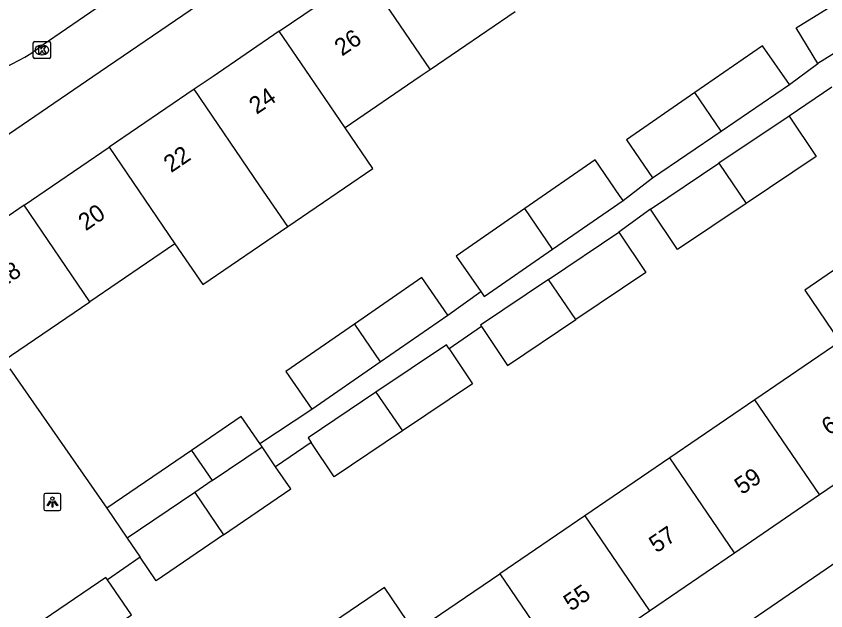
# Model space of a CAD drawing. Extents: x 160037 to 160839, y 385326 to 386441.
# Drawn here: x 160199.4 to 160246.58, y 385968.87 to 386003.51 of the extents above; entities that cross this region are included whole.
import ezdxf

# ---------------------------------------------------------------- set-up
doc = ezdxf.new("R2010")
doc.units = 0
for name, color, linetype in [('IMGEO_Kolk', 7, 'Continuous'), ('IMGEO_Lichtpunt', 7, 'Continuous'), ('IMGEO_Pand', 7, 'Continuous'), ('IMGEO_Pand_nummerreeks', 7, 'Continuous'), ('IMGEO_Rijbaan_lokaal_open', 7, 'Continuous'), ('IMGEO_Voetpad_open', 7, 'Continuous')]:
    doc.layers.add(name, color=color, linetype=linetype)

msp = doc.modelspace()

# ---------------------------------------------------------------- linework, layer by layer
at = {"layer": 'IMGEO_Kolk'}
for p, q in [((160200.394, 386001.114), (160200.394, 386001.966)), ((160200.469, 386002.04), (160201.321, 386002.04)), ((160200.882, 386001.82), (160200.907, 386001.82)), ((160201.395, 386001.966), (160201.395, 386001.114)), ((160201.321, 386001.04), (160200.469, 386001.04)), ((160200.905, 386001.26), (160200.88, 386001.26))]:
    msp.add_line(p, q, dxfattribs=at)
for points in [[(160200.394, 386001.114), (160200.394, 386001.966)], [(160200.469, 386002.04), (160201.321, 386002.04)], [(160200.715, 386001.74), (160200.838, 386001.74), (160200.838, 386001.589), (160200.968, 386001.74), (160201.132, 386001.74), (160200.986, 386001.589), (160201.139, 386001.34), (160200.987, 386001.34), (160200.902, 386001.504), (160200.838, 386001.437), (160200.838, 386001.34), (160200.715, 386001.34), (160200.715, 386001.74)], [(160201.395, 386001.966), (160201.395, 386001.114)], [(160201.321, 386001.04), (160200.469, 386001.04)]]:
    msp.add_lwpolyline(points, dxfattribs=at)
for centre, start, end in [((160200.471, 386001.964), 91.552, 178.448), ((160200.471, 386001.964), 91.552, 178.448), ((160201.319, 386001.964), 1.552, 88.448), ((160201.319, 386001.964), 1.552, 88.448), ((160200.471, 386001.116), 181.552, 268.448), ((160200.471, 386001.116), 181.552, 268.448), ((160201.319, 386001.116), 271.552, 358.448), ((160201.319, 386001.116), 271.552, 358.448)]:
    msp.add_arc(centre, 0.0765, start, end, dxfattribs=at)
for centre, major_axis, ratio, start_param, end_param in [((160200.881, 386001.54), (-0.387, 0.002), 0.722429, 4.712389, 7.853982), ((160200.906, 386001.54), (-0.39, 0.002), 0.717154, 1.570796, 4.712389)]:
    msp.add_ellipse(centre, major_axis=major_axis, ratio=ratio, start_param=start_param, end_param=end_param, dxfattribs=at)
at = {"layer": 'IMGEO_Lichtpunt'}
for p, q in [((160201.008, 385975.608), (160201.008, 385974.801)), ((160201.008, 385975.608), (160201.008, 385974.801)), ((160201.91, 385975.703), (160201.102, 385975.703)), ((160201.91, 385975.703), (160201.102, 385975.703)), ((160202.004, 385974.801), (160202.004, 385975.608)), ((160202.004, 385974.801), (160202.004, 385975.608)), ((160201.102, 385974.707), (160201.91, 385974.707)), ((160201.102, 385974.707), (160201.91, 385974.707))]:
    msp.add_line(p, q, dxfattribs=at)
for points in [[(160201.382, 385975.272), (160201.421, 385975.244), (160201.233, 385974.982), (160201.195, 385975.009), (160201.382, 385975.272)], [(160201.484, 385975.224), (160201.531, 385975.224), (160201.531, 385974.902), (160201.484, 385974.902), (160201.484, 385975.224)], [(160201.594, 385975.244), (160201.632, 385975.271), (160201.819, 385975.009), (160201.78, 385974.981), (160201.594, 385975.244)]]:
    msp.add_lwpolyline(points, dxfattribs=at)
msp.add_circle((160201.507, 385975.406), 0.0994, dxfattribs=at)
for centre, start, end in [((160201.102, 385975.608), 90, 180), ((160201.102, 385975.608), 90, 180), ((160201.91, 385975.608), 0, 90), ((160201.91, 385975.608), 0, 90), ((160201.102, 385974.801), 180, 270), ((160201.102, 385974.801), 180, 270), ((160201.91, 385974.801), 270, 0), ((160201.91, 385974.801), 270, 360)]:
    msp.add_arc(centre, 0.0946, start, end, dxfattribs=at)
at = {"layer": 'IMGEO_Pand'}
for points in [[(160214.731, 386002.63), (160219.688, 386006.009)], [(160219.688, 386006.009), (160223.518, 386000.391)], [(160246.125, 386000.76), (160244.845, 386002.826), (160248.858, 386005.313), (160250.138, 386003.246)], [(160228.476, 386003.771), (160223.518, 386000.391)], [(160250.138, 386003.246), (160246.125, 386000.76)], [(160214.731, 386002.63), (160210.874, 386000), (160209.773, 385999.25)], [(160218.562, 385997.012), (160216.524, 386000), (160214.731, 386002.63)], [(160244.457, 385999.522), (160242.894, 386001.783), (160238.946, 385999.054)], [(160223.518, 386000.391), (160222.945, 386000), (160218.562, 385997.012)], [(160240.477, 385996.809), (160244.457, 385999.522)], [(160209.773, 385999.25), (160204.816, 385995.87)], [(160215.222, 385991.259), (160213.604, 385993.632), (160209.773, 385999.25)], [(160238.946, 385999.054), (160234.956, 385996.297), (160236.483, 385994.087)], [(160240.477, 385996.809), (160238.946, 385999.054)], [(160244.439, 385997.678), (160240.354, 385994.94)], [(160244.439, 385997.678), (160246.012, 385995.331), (160241.945, 385992.605)], [(160215.222, 385991.259), (160220.179, 385994.641), (160218.562, 385997.012)], [(160236.483, 385994.087), (160240.477, 385996.809)], [(160199.858, 385992.49), (160204.816, 385995.87)], [(160204.816, 385995.87), (160208.646, 385990.252)], [(160234.764, 385992.774), (160234.565, 385993.062), (160233.135, 385995.131), (160229.036, 385992.298)], [(160236.368, 385992.267), (160240.354, 385994.94)], [(160240.354, 385994.94), (160241.945, 385992.605)], [(160230.65, 385989.931), (160234.764, 385992.774)], [(160199.858, 385992.49), (160194.814, 385989.051)], [(160203.688, 385986.872), (160199.858, 385992.49)], [(160229.036, 385992.298), (160225.041, 385989.537), (160226.471, 385987.468)], [(160230.65, 385989.931), (160229.036, 385992.298)], [(160241.945, 385992.605), (160237.941, 385989.92), (160236.368, 385992.267)], [(160208.646, 385990.252), (160210.264, 385987.878), (160215.222, 385991.259)], [(160230.427, 385988.172), (160234.524, 385990.918)], [(160234.524, 385990.918), (160236.097, 385988.571), (160232.019, 385985.837)], [(160252.361, 385987.925), (160250.308, 385990.937), (160245.35, 385987.556), (160247.403, 385984.545)], [(160208.646, 385990.252), (160203.688, 385986.872)], [(160226.471, 385987.468), (160226.67, 385987.18), (160230.65, 385989.931)], [(160224.548, 385986.091), (160223.03, 385988.286), (160219.105, 385985.574)], [(160230.427, 385988.172), (160226.453, 385985.507), (160226.505, 385985.43)], [(160232.019, 385985.837), (160230.427, 385988.172)], [(160198.644, 385983.433), (160203.688, 385986.872)], [(160220.609, 385983.368), (160224.548, 385986.091)], [(160226.505, 385985.43), (160228.026, 385983.16), (160232.019, 385985.837)], [(160219.105, 385985.574), (160215.106, 385982.809), (160216.624, 385980.613)], [(160219.105, 385985.574), (160220.609, 385983.368)], [(160224.636, 385984.122), (160224.476, 385984.361), (160220.363, 385981.604)], [(160247.403, 385984.545), (160242.446, 385981.165)], [(160224.636, 385984.122), (160225.998, 385982.089), (160221.904, 385979.344)], [(160216.624, 385980.613), (160220.609, 385983.368)], [(160220.363, 385981.604), (160216.404, 385978.951), (160216.59, 385978.673)], [(160220.363, 385981.604), (160221.904, 385979.344)], [(160242.446, 385981.165), (160237.488, 385977.785)], [(160246.217, 385975.634), (160242.446, 385981.165)], [(160213.59, 385978.612), (160212.511, 385980.195), (160209.607, 385978.215)], [(160221.904, 385979.344), (160217.927, 385976.678), (160216.59, 385978.673)], [(160246.217, 385975.634), (160251.174, 385979.014)], [(160209.607, 385978.215), (160204.67, 385974.849)], [(160209.607, 385978.215), (160210.81, 385976.45)], [(160210.81, 385976.45), (160213.722, 385978.418)], [(160213.722, 385978.418), (160213.59, 385978.612)], [(160214.518, 385977.25), (160213.722, 385978.418)], [(160237.488, 385977.785), (160232.531, 385974.406)], [(160241.259, 385972.254), (160237.488, 385977.785)], [(160211.483, 385973.302), (160215.393, 385975.966), (160214.518, 385977.25)], [(160210.81, 385976.45), (160209.801, 385975.769)], [(160209.801, 385975.769), (160205.858, 385973.106)], [(160209.801, 385975.769), (160211.483, 385973.302)], [(160241.259, 385972.254), (160246.217, 385975.634)], [(160204.67, 385974.849), (160205.858, 385973.106)], [(160232.531, 385974.406), (160227.574, 385971.026)], [(160232.531, 385974.406), (160236.301, 385968.875)], [(160205.858, 385973.106), (160206.614, 385971.998)], [(160211.483, 385973.302), (160207.552, 385970.622), (160206.614, 385971.998)], [(160236.301, 385968.875), (160241.259, 385972.254)], [(160204.719, 385970.679), (160204.625, 385970.817), (160200.536, 385968.03)], [(160202.026, 385965.844), (160206.116, 385968.631), (160204.719, 385970.679)], [(160222.616, 385967.646), (160227.574, 385971.026)], [(160227.574, 385971.026), (160231.345, 385965.496)], [(160222.616, 385967.646), (160220.852, 385970.234), (160215.894, 385966.854)], [(160231.345, 385965.496), (160236.301, 385968.875)]]:
    msp.add_lwpolyline(points, dxfattribs=at)
at = {"layer": 'IMGEO_Rijbaan_lokaal_open'}
for points in [[(160200.919, 386001.819), (160205.171, 386004.749), (160226.539, 386019.357), (160234.794, 386024.909), (160237.089, 386026.5)], [(160199.027, 385982.972), (160204.67, 385974.849)], [(160206.614, 385971.998), (160204.719, 385970.679)]]:
    msp.add_lwpolyline(points, dxfattribs=at)
msp.add_arc((160194.968, 386009.447), 9.675, 268.9793, 307.9579, dxfattribs=at)
at = {"layer": 'IMGEO_Voetpad_open'}
for points in [[(160192.591, 385992.311), (160203.867, 386000), (160238.441, 386023.576)], [(160244.457, 385999.522), (160246.125, 386000.76)], [(160246.928, 385999.367), (160244.439, 385997.678)], [(160234.764, 385992.774), (160236.483, 385994.087)], [(160236.368, 385992.267), (160234.524, 385990.918)], [(160224.548, 385986.091), (160226.471, 385987.468)], [(160226.505, 385985.43), (160224.636, 385984.122)], [(160264.308, 385983.056), (160261.085, 385980.868), (160254.916, 385976.945), (160247.282, 385971.758), (160236.67, 385964.494), (160214.635, 385949.59), (160203.647, 385941.929)], [(160213.59, 385978.612), (160216.624, 385980.613)], [(160216.59, 385978.673), (160214.518, 385977.25)]]:
    msp.add_lwpolyline(points, dxfattribs=at)

# ---------------------------------------------------------------- texts
at = {"layer": 'IMGEO_Pand_nummerreeks'}
for s, rotation, p in [('26', 34.2834, (160218.383, 386001.151)), ('24', 34.2858, (160213.406, 385997.757)), ('22', 34.2858, (160208.425, 385994.36)), ('20', 34.2844, (160203.45, 385990.969)), ('18', 34.2844, (160198.546, 385987.625)), ('61', 34.284, (160246.767, 385979.059)), ('59', 34.284, (160241.693, 385975.601)), ('57', 34.284, (160236.713, 385972.206)), ('55', 34.284, (160231.733, 385968.811))]:
    msp.add_text(s, height=1, rotation=rotation, dxfattribs=at).set_placement(p)

doc.saveas('drawing.dxf')
